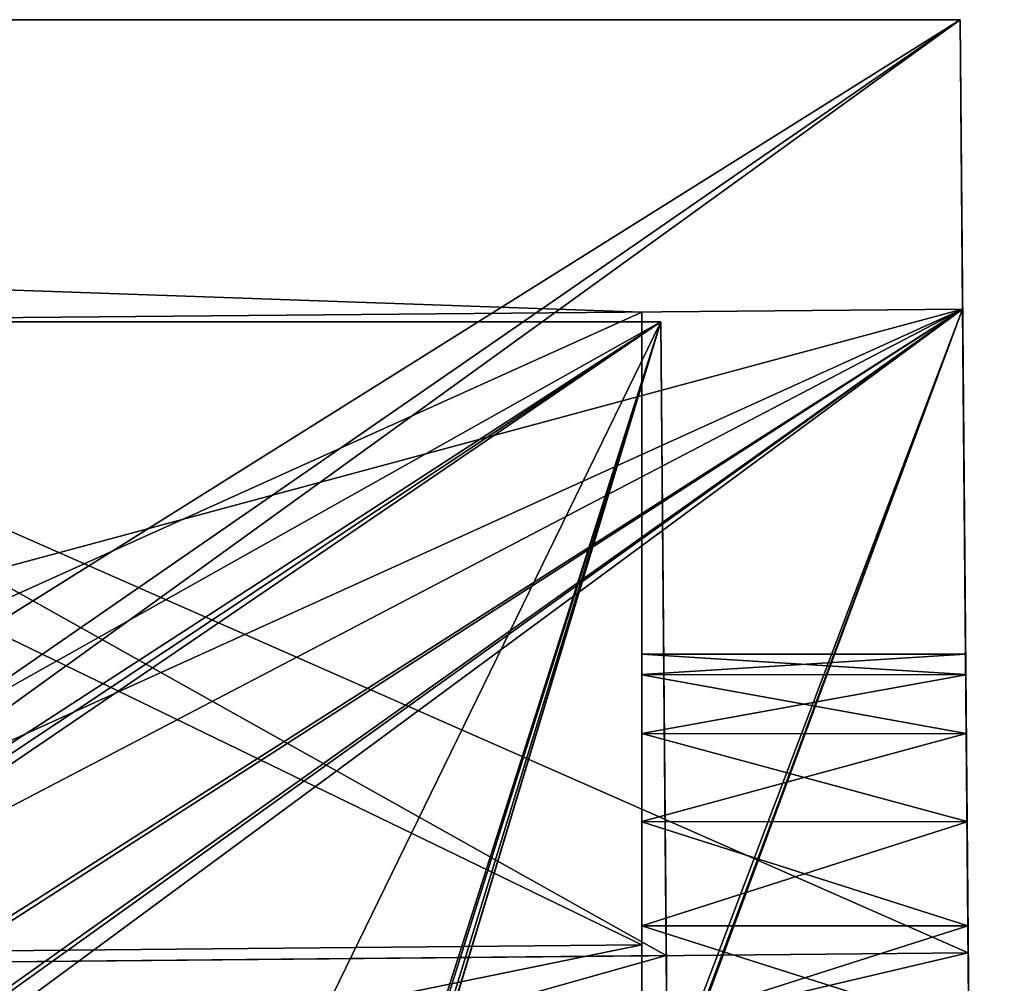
# Model space of a CAD drawing. Header units: millimetres. Extents: x -180 to 180, y -42 to 450.
# Tile 517 of 517: x 172 to 180, y 442 to 450. Entities that reach past the tile are written whole.
import ezdxf

# ---------------------------------------------------------------- set-up
doc = ezdxf.new("R2010")
doc.units = ezdxf.units.MM
doc.header["$LTSCALE"] = 65.185185
for name, color, linetype in [('2050', 7, 'CONTINUOUS'), ('2054', 7, 'CONTINUOUS'), ('2055', 7, 'CONTINUOUS'), ('2056', 7, 'CONTINUOUS'), ('2077', 7, 'CONTINUOUS'), ('2083', 7, 'CONTINUOUS'), ('2086', 7, 'CONTINUOUS'), ('2087', 7, 'CONTINUOUS'), ('2088', 7, 'CONTINUOUS'), ('2094', 7, 'CONTINUOUS'), ('2095', 7, 'CONTINUOUS'), ('2099', 7, 'CONTINUOUS'), ('2100', 7, 'CONTINUOUS'), ('2101', 7, 'CONTINUOUS'), ('2133', 7, 'CONTINUOUS'), ('2134', 7, 'CONTINUOUS'), ('2136', 7, 'CONTINUOUS'), ('2137', 7, 'CONTINUOUS'), ('2138', 7, 'CONTINUOUS'), ('2139', 7, 'CONTINUOUS'), ('2143', 7, 'CONTINUOUS'), ('2144', 7, 'CONTINUOUS'), ('2145', 7, 'CONTINUOUS'), ('2146', 7, 'CONTINUOUS'), ('2156', 7, 'CONTINUOUS'), ('2159', 7, 'CONTINUOUS'), ('2160', 7, 'CONTINUOUS'), ('2161', 7, 'CONTINUOUS'), ('2163', 7, 'CONTINUOUS'), ('2170', 7, 'CONTINUOUS'), ('2172', 7, 'CONTINUOUS'), ('2173', 7, 'CONTINUOUS'), ('2174', 7, 'CONTINUOUS'), ('2175', 7, 'CONTINUOUS'), ('2176', 7, 'CONTINUOUS'), ('2177', 7, 'CONTINUOUS'), ('2178', 7, 'CONTINUOUS'), ('2179', 7, 'CONTINUOUS'), ('2180', 7, 'CONTINUOUS'), ('2181', 7, 'CONTINUOUS'), ('2182', 7, 'CONTINUOUS'), ('2183', 7, 'CONTINUOUS'), ('2184', 7, 'CONTINUOUS'), ('2185', 7, 'CONTINUOUS'), ('2186', 7, 'CONTINUOUS'), ('2187', 7, 'CONTINUOUS'), ('2188', 7, 'CONTINUOUS'), ('2189', 7, 'CONTINUOUS'), ('2190', 7, 'CONTINUOUS'), ('2191', 7, 'CONTINUOUS'), ('2192', 7, 'CONTINUOUS'), ('2193', 7, 'CONTINUOUS'), ('2194', 7, 'CONTINUOUS'), ('2195', 7, 'CONTINUOUS'), ('2197', 7, 'CONTINUOUS'), ('2205', 7, 'CONTINUOUS'), ('2208', 7, 'CONTINUOUS'), ('2209', 7, 'CONTINUOUS'), ('2210', 7, 'CONTINUOUS')]:
    doc.layers.add(name, color=color, linetype=linetype)

msp = doc.modelspace()

# ---------------------------------------------------------------- linework, layer by layer
at = {"layer": '2050', "linetype": 'CONTINUOUS'}
for points in [[(165.419, 450, -4.419), (165.1011, 440.8957, -4.1011), (179.9476, 414, -3.1619), (165.419, 450, -4.419)], [(179.6335, 450, -4.419), (165.419, 450, -4.419), (179.9476, 414, -3.1619), (179.6335, 450, -4.419)]]:
    msp.add_3dface(points, dxfattribs=at)
at = {"layer": '2054', "linetype": 'CONTINUOUS'}
for points in [[(164.1869, 438.842, -283.9706), (164.8435, 439.7797, -283.9379), (179.6335, 450, -283.581), (164.1869, 438.842, -283.9706)], [(164.1869, 438.842, -283.9706), (179.6335, 450, -283.581), (179.9476, 414, -284.8381), (164.1869, 438.842, -283.9706)], [(164.8435, 439.7797, -283.9379), (165.1011, 440.8957, -283.8989), (179.6335, 450, -283.581), (164.8435, 439.7797, -283.9379)], [(165.1011, 440.8957, -283.8989), (165.419, 450, -283.581), (179.6335, 450, -283.581), (165.1011, 440.8957, -283.8989)]]:
    msp.add_3dface(points, dxfattribs=at)
at = {"layer": '2055', "linetype": 'CONTINUOUS'}
for points in [[(179.6335, 450, -4.419), (179.9476, 414, -3.1619), (179.9295, 416.084, -5.1976), (179.6335, 450, -4.419)], [(179.6335, 450, -283.581), (179.6335, 450, -4.419), (179.6544, 447.6032, -281.7013), (179.6335, 450, -283.581)], [(179.6544, 447.6032, -137.4382), (179.6335, 450, -4.419), (179.6544, 447.6032, -61.5131), (179.6544, 447.6032, -137.4382)], [(179.6335, 450, -4.419), (179.6544, 447.6032, -137.4382), (179.6544, 447.6032, -150.5618), (179.6335, 450, -4.419)], [(179.6544, 447.6032, -61.5131), (179.6335, 450, -4.419), (179.6793, 444.75, -43.9943), (179.6544, 447.6032, -61.5131)], [(179.6544, 447.6032, -18.6099), (179.6335, 450, -4.419), (179.6544, 447.6032, -6.2987), (179.6544, 447.6032, -18.6099)], [(179.6335, 450, -4.419), (179.6544, 447.6032, -18.6099), (179.685, 444.0902, -42.4082), (179.6335, 450, -4.419)], [(179.6544, 447.6032, -6.2987), (179.6335, 450, -4.419), (179.9295, 416.084, -5.1976), (179.6544, 447.6032, -6.2987)], [(179.6793, 444.75, -43.9943), (179.6335, 450, -4.419), (179.6808, 444.5774, -43.1359), (179.6793, 444.75, -43.9943)], [(179.6808, 444.5774, -43.1359), (179.6335, 450, -4.419), (179.685, 444.0902, -42.4082), (179.6808, 444.5774, -43.1359)], [(179.6335, 450, -4.419), (179.6544, 447.6032, -269.3901), (179.6544, 447.6032, -281.7013), (179.6335, 450, -4.419)], [(179.6544, 447.6032, -269.3901), (179.6335, 450, -4.419), (179.6544, 447.6032, -226.4869), (179.6544, 447.6032, -269.3901)], [(179.6544, 447.6032, -226.4869), (179.6335, 450, -4.419), (179.6544, 447.6032, -150.5618), (179.6544, 447.6032, -226.4869)], [(179.9476, 414, -284.8381), (179.6335, 450, -283.581), (179.9295, 416.084, -282.8024), (179.9476, 414, -284.8381)], [(179.9295, 416.084, -282.8024), (179.6335, 450, -283.581), (179.6544, 447.6032, -281.7013), (179.9295, 416.084, -282.8024)], [(179.9914, 408.9812, -268.92), (179.9813, 410.1463, -270.4637), (179.6544, 447.6032, -269.3901), (179.9914, 408.9812, -268.92)], [(179.6544, 447.6032, -269.3901), (179.9813, 410.1463, -270.4637), (179.8384, 426.5218, -270.1093), (179.6544, 447.6032, -269.3901)], [(179.6914, 443.3607, -246.0788), (179.9914, 408.9812, -268.92), (179.6544, 447.6032, -269.3901), (179.6914, 443.3607, -246.0788)], [(180, 408, -265.2112), (179.7128, 440.9085, -242.4095), (179.6544, 447.6032, -226.4869), (180, 408, -265.2112)], [(179.9838, 409.8555, -212.7509), (180, 408, -265.2112), (179.6544, 447.6032, -226.4869), (179.9838, 409.8555, -212.7509)], [(179.9978, 408.2494, -20.8708), (180, 408, -22.7888), (179.6544, 447.6032, -18.6099), (179.9978, 408.2494, -20.8708)], [(179.6544, 447.6032, -18.6099), (180, 408, -22.7888), (179.6989, 442.5, -41.75), (179.6544, 447.6032, -18.6099)], [(179.9914, 408.9812, -19.08), (179.9978, 408.2494, -20.8708), (179.6544, 447.6032, -18.6099), (179.9914, 408.9812, -19.08)], [(179.8384, 426.5218, -17.8907), (179.9914, 408.9812, -19.08), (179.6544, 447.6032, -18.6099), (179.8384, 426.5218, -17.8907)], [(179.7418, 437.5814, -139.9739), (179.7499, 436.6533, -141.512), (179.6544, 447.6032, -137.4382), (179.7418, 437.5814, -139.9739)], [(179.6544, 447.6032, -137.4382), (179.7499, 436.6533, -141.512), (179.6989, 442.5, -141.75), (179.6544, 447.6032, -137.4382)], [(179.7303, 438.9018, -138.7565), (179.7418, 437.5814, -139.9739), (179.6544, 447.6032, -137.4382), (179.7303, 438.9018, -138.7565)], [(179.7163, 440.5101, -137.9561), (179.7303, 438.9018, -138.7565), (179.6544, 447.6032, -137.4382), (179.7163, 440.5101, -137.9561)], [(179.7009, 442.2778, -137.6366), (179.7163, 440.5101, -137.9561), (179.6544, 447.6032, -137.4382), (179.7009, 442.2778, -137.6366)], [(179.6808, 444.5807, -144.8561), (179.6544, 447.6032, -137.4382), (179.6793, 444.75, -143.9943), (179.6808, 444.5807, -144.8561)], [(179.6544, 447.6032, -137.4382), (179.6808, 444.5807, -144.8561), (179.6544, 447.6032, -150.5618), (179.6544, 447.6032, -137.4382)], [(179.6793, 444.75, -143.9943), (179.6544, 447.6032, -137.4382), (179.6808, 444.5774, -143.1359), (179.6793, 444.75, -143.9943)], [(179.6808, 444.5774, -143.1359), (179.6544, 447.6032, -137.4382), (179.685, 444.0902, -142.4082), (179.6808, 444.5774, -143.1359)], [(179.685, 444.0902, -142.4082), (179.6544, 447.6032, -137.4382), (179.6914, 443.3633, -141.9222), (179.685, 444.0902, -142.4082)], [(179.6914, 443.3633, -141.9222), (179.6544, 447.6032, -137.4382), (179.6989, 442.5, -141.75), (179.6914, 443.3633, -141.9222)], [(179.9838, 409.8555, -75.2491), (179.6544, 447.6032, -61.5131), (179.6989, 442.5, -46.25), (179.9838, 409.8555, -75.2491)], [(179.6989, 442.5, -46.25), (179.6544, 447.6032, -61.5131), (179.6914, 443.3607, -46.0788), (179.6989, 442.5, -46.25)], [(179.6914, 443.3607, -46.0788), (179.6544, 447.6032, -61.5131), (179.685, 444.0915, -45.5905), (179.6914, 443.3607, -46.0788)], [(179.685, 444.0915, -45.5905), (179.6544, 447.6032, -61.5131), (179.6808, 444.5807, -44.8561), (179.685, 444.0915, -45.5905)], [(179.6808, 444.5807, -44.8561), (179.6544, 447.6032, -61.5131), (179.6793, 444.75, -43.9943), (179.6808, 444.5807, -44.8561)], [(179.685, 444.0902, -42.4082), (179.6544, 447.6032, -18.6099), (179.6914, 443.3633, -41.9222), (179.685, 444.0902, -42.4082)], [(179.6914, 443.3633, -41.9222), (179.6544, 447.6032, -18.6099), (179.6989, 442.5, -41.75), (179.6914, 443.3633, -41.9222)], [(179.685, 444.0915, -245.5905), (179.6914, 443.3607, -246.0788), (179.6544, 447.6032, -269.3901), (179.685, 444.0915, -245.5905)], [(179.6808, 444.5807, -244.8561), (179.685, 444.0915, -245.5905), (179.6544, 447.6032, -269.3901), (179.6808, 444.5807, -244.8561)], [(179.6793, 444.75, -243.9943), (179.6808, 444.5807, -244.8561), (179.6544, 447.6032, -269.3901), (179.6793, 444.75, -243.9943)], [(179.6808, 444.5774, -243.1359), (179.6793, 444.75, -243.9943), (179.6544, 447.6032, -226.4869), (179.6808, 444.5774, -243.1359)], [(179.6793, 444.75, -243.9943), (179.6544, 447.6032, -269.3901), (179.6544, 447.6032, -226.4869), (179.6793, 444.75, -243.9943)], [(179.685, 444.0902, -242.4082), (179.6808, 444.5774, -243.1359), (179.6544, 447.6032, -226.4869), (179.685, 444.0902, -242.4082)], [(179.6914, 443.3633, -241.9222), (179.685, 444.0902, -242.4082), (179.6544, 447.6032, -226.4869), (179.6914, 443.3633, -241.9222)], [(179.6989, 442.5, -241.75), (179.6914, 443.3633, -241.9222), (179.6544, 447.6032, -226.4869), (179.6989, 442.5, -241.75)], [(179.7064, 441.6393, -241.9212), (179.6989, 442.5, -241.75), (179.6544, 447.6032, -226.4869), (179.7064, 441.6393, -241.9212)], [(179.7128, 440.9085, -242.4095), (179.7064, 441.6393, -241.9212), (179.6544, 447.6032, -226.4869), (179.7128, 440.9085, -242.4095)], [(179.6544, 447.6032, -150.5618), (179.6808, 444.5807, -144.8561), (179.7009, 442.2778, -150.3634), (179.6544, 447.6032, -150.5618)], [(179.6808, 444.5807, -144.8561), (179.685, 444.0915, -145.5905), (179.7009, 442.2778, -150.3634), (179.6808, 444.5807, -144.8561)], [(179.685, 444.0915, -145.5905), (179.6914, 443.3607, -146.0788), (179.7303, 438.9018, -149.2435), (179.685, 444.0915, -145.5905)], [(179.7009, 442.2778, -150.3634), (179.685, 444.0915, -145.5905), (179.7163, 440.5101, -150.0439), (179.7009, 442.2778, -150.3634)], [(179.7163, 440.5101, -150.0439), (179.685, 444.0915, -145.5905), (179.7303, 438.9018, -149.2435), (179.7163, 440.5101, -150.0439)], [(179.9978, 408.2494, -267.1292), (179.9914, 408.9812, -268.92), (179.6914, 443.3607, -246.0788), (179.9978, 408.2494, -267.1292)], [(180, 408, -265.2112), (179.9978, 408.2494, -267.1292), (179.6914, 443.3607, -246.0788), (180, 408, -265.2112)], [(179.6989, 442.5, -246.25), (180, 408, -265.2112), (179.6914, 443.3607, -246.0788), (179.6989, 442.5, -246.25)], [(179.6914, 443.3607, -146.0788), (179.6989, 442.5, -146.25), (179.7418, 437.5814, -148.0261), (179.6914, 443.3607, -146.0788)], [(179.7303, 438.9018, -149.2435), (179.6914, 443.3607, -146.0788), (179.7418, 437.5814, -148.0261), (179.7303, 438.9018, -149.2435)], [(180, 408, -265.2112), (179.6989, 442.5, -246.25), (179.7065, 441.6367, -246.0778), (180, 408, -265.2112)], [(179.6989, 442.5, -41.75), (180, 408, -22.7888), (179.7064, 441.6393, -41.9212), (179.6989, 442.5, -41.75)], [(179.6989, 442.5, -141.75), (179.7499, 436.6533, -141.512), (179.7064, 441.6393, -141.9212), (179.6989, 442.5, -141.75)], [(179.9838, 409.8555, -75.2491), (179.6989, 442.5, -46.25), (179.7065, 441.6367, -46.0778), (179.9838, 409.8555, -75.2491)], [(179.6989, 442.5, -146.25), (179.7065, 441.6367, -146.0778), (179.7499, 436.6533, -146.488), (179.6989, 442.5, -146.25)], [(179.7418, 437.5814, -148.0261), (179.6989, 442.5, -146.25), (179.7499, 436.6533, -146.488), (179.7418, 437.5814, -148.0261)]]:
    msp.add_3dface(points, dxfattribs=at)
at = {"layer": '2056', "linetype": 'CONTINUOUS'}
for points in [[(165.419, 450, -283.581), (165.419, 450, -4.419), (179.6335, 450, -283.581), (165.419, 450, -283.581)], [(165.419, 450, -4.419), (179.6335, 450, -4.419), (179.6335, 450, -283.581), (165.419, 450, -4.419)]]:
    msp.add_3dface(points, dxfattribs=at)
at = {"layer": '2077', "linetype": 'CONTINUOUS'}
for points in [[(177.2513, 436.4929, -40.3605), (177.494, 408.6908, -19.6448), (177.1553, 447.5, -21), (177.2513, 436.4929, -40.3605)], [(177.2454, 437.1725, -39.4206), (177.2513, 436.4929, -40.3605), (177.1553, 447.5, -21), (177.2454, 437.1725, -39.4206)], [(177.2382, 437.9973, -38.605), (177.2454, 437.1725, -39.4206), (177.1553, 447.5, -21), (177.2382, 437.9973, -38.605)], [(177.2299, 438.9449, -37.936), (177.2382, 437.9973, -38.605), (177.1553, 447.5, -21), (177.2299, 438.9449, -37.936)], [(177.2208, 439.9894, -37.4317), (177.2299, 438.9449, -37.936), (177.1553, 447.5, -21), (177.2208, 439.9894, -37.4317)], [(177.2111, 441.1027, -37.1058), (177.2208, 439.9894, -37.4317), (177.1553, 447.5, -21), (177.2111, 441.1027, -37.1058)], [(177.2011, 442.2544, -36.9672), (177.2111, 441.1027, -37.1058), (177.1553, 447.5, -21), (177.2011, 442.2544, -36.9672)], [(177.1553, 447.5, -36.7718), (177.2011, 442.2544, -36.9672), (177.1553, 447.5, -21), (177.1553, 447.5, -36.7718)]]:
    msp.add_3dface(points, dxfattribs=at)
at = {"layer": '2083', "linetype": 'CONTINUOUS'}
for points in [[(177.494, 408.6908, -19.6448), (167.6173, 441.3153, -20.784), (167.8333, 447.5, -21), (177.494, 408.6908, -19.6448)], [(177.1553, 447.5, -21), (177.494, 408.6908, -19.6448), (167.8333, 447.5, -21), (177.1553, 447.5, -21)]]:
    msp.add_3dface(points, dxfattribs=at)
at = {"layer": '2086', "linetype": 'CONTINUOUS'}
for points in [[(177.1553, 447.5, -36.7718), (177.1553, 447.5, -21), (167.8333, 447.5, -34.2724), (177.1553, 447.5, -36.7718)], [(177.1553, 447.5, -21), (167.8333, 447.5, -21), (167.8333, 447.5, -34.2724), (177.1553, 447.5, -21)]]:
    msp.add_3dface(points, dxfattribs=at)
at = {"layer": '2087', "linetype": 'CONTINUOUS'}
for points in [[(177.2011, 442.2544, -36.9672), (167.8333, 447.5, -34.2724), (167.647, 442.1651, -34.4089), (177.2011, 442.2544, -36.9672)], [(177.2011, 442.2544, -36.9672), (177.1553, 447.5, -36.7718), (167.8333, 447.5, -34.2724), (177.2011, 442.2544, -36.9672)]]:
    msp.add_3dface(points, dxfattribs=at)
at = {"layer": '2088', "linetype": 'CONTINUOUS'}
for points in [[(177.2111, 441.1027, -37.1058), (177.2011, 442.2544, -36.9672), (167.5553, 439.5392, -34.8451), (177.2111, 441.1027, -37.1058)], [(177.2011, 442.2544, -36.9672), (167.647, 442.1651, -34.4089), (167.5553, 439.5392, -34.8451), (177.2011, 442.2544, -36.9672)]]:
    msp.add_3dface(points, dxfattribs=at)
at = {"layer": '2094', "linetype": 'CONTINUOUS'}
for points in [[(177.1553, 447.5, -267), (177.494, 408.6908, -268.3552), (177.1553, 447.5, -251.2282), (177.1553, 447.5, -267)], [(177.1553, 447.5, -251.2282), (177.494, 408.6908, -268.3552), (177.2011, 442.2544, -251.0328), (177.1553, 447.5, -251.2282)], [(177.2011, 442.2544, -251.0328), (177.494, 408.6908, -268.3552), (177.2111, 441.1027, -250.8942), (177.2011, 442.2544, -251.0328)]]:
    msp.add_3dface(points, dxfattribs=at)
at = {"layer": '2095', "linetype": 'CONTINUOUS'}
for points in [[(177.494, 408.6908, -268.3552), (177.1553, 447.5, -267), (165.9429, 411.956, -268.2412), (177.494, 408.6908, -268.3552)], [(165.9429, 411.956, -268.2412), (177.1553, 447.5, -267), (166.1316, 412.9244, -268.2074), (165.9429, 411.956, -268.2412)], [(166.1316, 412.9244, -268.2074), (177.1553, 447.5, -267), (166.9398, 426.5611, -267.7312), (166.1316, 412.9244, -268.2074)], [(166.9398, 426.5611, -267.7312), (177.1553, 447.5, -267), (167.5969, 440.9977, -267.2271), (166.9398, 426.5611, -267.7312)], [(167.5969, 440.9977, -267.2271), (177.1553, 447.5, -267), (167.6095, 441.1564, -267.2215), (167.5969, 440.9977, -267.2271)], [(177.1553, 447.5, -267), (167.6173, 441.3153, -267.216), (167.6095, 441.1564, -267.2215), (177.1553, 447.5, -267)], [(167.8333, 447.5, -267), (167.6173, 441.3153, -267.216), (177.1553, 447.5, -267), (167.8333, 447.5, -267)]]:
    msp.add_3dface(points, dxfattribs=at)
at = {"layer": '2099', "linetype": 'CONTINUOUS'}
for points in [[(167.8333, 447.5, -253.7276), (167.8333, 447.5, -267), (177.1553, 447.5, -251.2282), (167.8333, 447.5, -253.7276)], [(167.8333, 447.5, -267), (177.1553, 447.5, -267), (177.1553, 447.5, -251.2282), (167.8333, 447.5, -267)]]:
    msp.add_3dface(points, dxfattribs=at)
at = {"layer": '2100', "linetype": 'CONTINUOUS'}
for points in [[(167.647, 442.1651, -253.5911), (167.8333, 447.5, -253.7276), (177.1553, 447.5, -251.2282), (167.647, 442.1651, -253.5911)], [(167.647, 442.1651, -253.5911), (177.1553, 447.5, -251.2282), (177.2011, 442.2544, -251.0328), (167.647, 442.1651, -253.5911)]]:
    msp.add_3dface(points, dxfattribs=at)
at = {"layer": '2101', "linetype": 'CONTINUOUS'}
for points in [[(167.647, 442.1651, -253.5911), (177.2011, 442.2544, -251.0328), (177.2111, 441.1027, -250.8942), (167.647, 442.1651, -253.5911)], [(167.5553, 439.5393, -253.155), (167.647, 442.1651, -253.5911), (177.2111, 441.1027, -250.8942), (167.5553, 439.5393, -253.155)]]:
    msp.add_3dface(points, dxfattribs=at)
at = {"layer": '2133', "linetype": 'CONTINUOUS'}
for points in [[(177.5, 408, -214.6232), (166.6393, 413.3081, -216.5551), (167.8333, 447.5, -229), (177.5, 408, -214.6232)], [(177.5, 408, -214.6232), (167.8333, 447.5, -229), (177.1553, 447.5, -229), (177.5, 408, -214.6232)]]:
    msp.add_3dface(points, dxfattribs=at)
at = {"layer": '2134', "linetype": 'CONTINUOUS'}
for points in [[(177.5, 408, -242.75), (177.5, 408, -214.6232), (177.1553, 447.5, -229), (177.5, 408, -242.75)], [(177.5, 408, -242.75), (177.1553, 447.5, -229), (177.2454, 437.1725, -239.4206), (177.5, 408, -242.75)], [(177.2454, 437.1725, -239.4206), (177.1553, 447.5, -229), (177.2382, 437.9973, -238.605), (177.2454, 437.1725, -239.4206)], [(177.2382, 437.9973, -238.605), (177.1553, 447.5, -229), (177.2299, 438.9449, -237.936), (177.2382, 437.9973, -238.605)], [(177.2299, 438.9449, -237.936), (177.1553, 447.5, -229), (177.2208, 439.9894, -237.4317), (177.2299, 438.9449, -237.936)], [(177.2208, 439.9894, -237.4317), (177.1553, 447.5, -229), (177.2111, 441.1027, -237.1058), (177.2208, 439.9894, -237.4317)], [(177.2111, 441.1027, -237.1058), (177.1553, 447.5, -229), (177.2011, 442.2544, -236.9672), (177.2111, 441.1027, -237.1058)], [(177.2011, 442.2544, -236.9672), (177.1553, 447.5, -229), (177.1553, 447.5, -236.7718), (177.2011, 442.2544, -236.9672)]]:
    msp.add_3dface(points, dxfattribs=at)
at = {"layer": '2136', "linetype": 'CONTINUOUS'}
for points in [[(167.647, 442.1651, -234.4089), (167.5553, 439.5392, -234.8451), (177.2011, 442.2544, -236.9672), (167.647, 442.1651, -234.4089)], [(167.5553, 439.5392, -234.8451), (177.2111, 441.1027, -237.1058), (177.2011, 442.2544, -236.9672), (167.5553, 439.5392, -234.8451)]]:
    msp.add_3dface(points, dxfattribs=at)
at = {"layer": '2137', "linetype": 'CONTINUOUS'}
for points in [[(167.8333, 447.5, -234.2724), (167.647, 442.1651, -234.4089), (177.2011, 442.2544, -236.9672), (167.8333, 447.5, -234.2724)], [(167.8333, 447.5, -234.2724), (177.2011, 442.2544, -236.9672), (177.1553, 447.5, -236.7718), (167.8333, 447.5, -234.2724)]]:
    msp.add_3dface(points, dxfattribs=at)
at = {"layer": '2138', "linetype": 'CONTINUOUS'}
for points in [[(167.8333, 447.5, -229), (167.8333, 447.5, -234.2724), (177.1553, 447.5, -236.7718), (167.8333, 447.5, -229)], [(177.1553, 447.5, -229), (167.8333, 447.5, -229), (177.1553, 447.5, -236.7718), (177.1553, 447.5, -229)]]:
    msp.add_3dface(points, dxfattribs=at)
at = {"layer": '2139', "linetype": 'CONTINUOUS'}
for points in [[(166.3121, 411.6224, -72.0584), (177.5, 408, -73.3768), (177.1553, 447.5, -59), (166.3121, 411.6224, -72.0584)], [(166.533, 412.4033, -71.7742), (166.3121, 411.6224, -72.0584), (177.1553, 447.5, -59), (166.533, 412.4033, -71.7742)], [(166.6393, 413.3081, -71.4449), (166.533, 412.4033, -71.7742), (177.1553, 447.5, -59), (166.6393, 413.3081, -71.4449)], [(167.8333, 447.5, -59), (166.6393, 413.3081, -71.4449), (177.1553, 447.5, -59), (167.8333, 447.5, -59)]]:
    msp.add_3dface(points, dxfattribs=at)
at = {"layer": '2143', "linetype": 'CONTINUOUS'}
for points in [[(177.1553, 447.5, -59), (177.5, 408, -73.3768), (177.1553, 447.5, -51.2282), (177.1553, 447.5, -59)], [(177.1553, 447.5, -51.2282), (177.5, 408, -73.3768), (177.2011, 442.2544, -51.0328), (177.1553, 447.5, -51.2282)], [(177.2011, 442.2544, -51.0328), (177.5, 408, -73.3768), (177.2111, 441.1027, -50.8942), (177.2011, 442.2544, -51.0328)]]:
    msp.add_3dface(points, dxfattribs=at)
at = {"layer": '2144', "linetype": 'CONTINUOUS'}
for points in [[(167.8333, 447.5, -59), (177.1553, 447.5, -59), (167.8333, 447.5, -53.7276), (167.8333, 447.5, -59)], [(167.8333, 447.5, -53.7276), (177.1553, 447.5, -59), (177.1553, 447.5, -51.2282), (167.8333, 447.5, -53.7276)]]:
    msp.add_3dface(points, dxfattribs=at)
at = {"layer": '2145', "linetype": 'CONTINUOUS'}
for points in [[(167.647, 442.1651, -53.5911), (167.8333, 447.5, -53.7276), (177.1553, 447.5, -51.2282), (167.647, 442.1651, -53.5911)], [(167.647, 442.1651, -53.5911), (177.1553, 447.5, -51.2282), (177.2011, 442.2544, -51.0328), (167.647, 442.1651, -53.5911)]]:
    msp.add_3dface(points, dxfattribs=at)
at = {"layer": '2146', "linetype": 'CONTINUOUS'}
for points in [[(167.647, 442.1651, -53.5911), (177.2011, 442.2544, -51.0328), (177.2111, 441.1027, -50.8942), (167.647, 442.1651, -53.5911)], [(167.5553, 439.5393, -53.155), (167.647, 442.1651, -53.5911), (177.2111, 441.1027, -50.8942), (167.5553, 439.5393, -53.155)]]:
    msp.add_3dface(points, dxfattribs=at)
at = {"layer": '2156', "linetype": 'CONTINUOUS'}
for points in [[(179.7163, 440.5101, -137.9561), (179.7009, 442.2778, -137.6366), (167.5512, 439.4224, -134.8825), (179.7163, 440.5101, -137.9561)], [(167.5512, 439.4224, -134.8825), (179.7009, 442.2778, -137.6366), (167.647, 442.1651, -134.409), (167.5512, 439.4224, -134.8825)]]:
    msp.add_3dface(points, dxfattribs=at)
at = {"layer": '2159', "linetype": 'CONTINUOUS'}
for points in [[(179.6544, 447.6032, -61.5131), (179.9838, 409.8555, -75.2491), (167.8333, 447.5, -61.6604), (179.6544, 447.6032, -61.5131)], [(179.9838, 409.8555, -75.2491), (166.6393, 413.3081, -74.1164), (167.8333, 447.5, -61.6604), (179.9838, 409.8555, -75.2491)]]:
    msp.add_3dface(points, dxfattribs=at)
at = {"layer": '2160', "linetype": 'CONTINUOUS'}
for points in [[(179.6544, 447.6032, -137.4382), (179.6544, 447.6032, -61.5131), (167.8333, 447.5, -134.2724), (179.6544, 447.6032, -137.4382)], [(179.6544, 447.6032, -61.5131), (167.8333, 447.5, -61.6604), (167.8333, 447.5, -134.2724), (179.6544, 447.6032, -61.5131)]]:
    msp.add_3dface(points, dxfattribs=at)
at = {"layer": '2161', "linetype": 'CONTINUOUS'}
for points in [[(179.7009, 442.2778, -137.6366), (179.6544, 447.6032, -137.4382), (167.8333, 447.5, -134.2724), (179.7009, 442.2778, -137.6366)], [(167.647, 442.1651, -134.409), (179.7009, 442.2778, -137.6366), (167.8333, 447.5, -134.2724), (167.647, 442.1651, -134.409)]]:
    msp.add_3dface(points, dxfattribs=at)
at = {"layer": '2163', "linetype": 'CONTINUOUS'}
for points in [[(179.8384, 426.5218, -17.8907), (179.6544, 447.6032, -18.6099), (166.6199, 438.3439, -18.1787), (179.8384, 426.5218, -17.8907)], [(166.6199, 438.3439, -18.1787), (179.6544, 447.6032, -18.6099), (167.3347, 439.757, -18.2333), (166.6199, 438.3439, -18.1787)], [(179.6544, 447.6032, -18.6099), (167.6173, 441.3153, -18.2892), (167.3347, 439.757, -18.2333), (179.6544, 447.6032, -18.6099)], [(167.6173, 441.3153, -18.2892), (179.6544, 447.6032, -18.6099), (167.7246, 444.3894, -18.3955), (167.6173, 441.3153, -18.2892)], [(167.7246, 444.3894, -18.3955), (179.6544, 447.6032, -18.6099), (167.8333, 447.5, -18.5032), (167.7246, 444.3894, -18.3955)]]:
    msp.add_3dface(points, dxfattribs=at)
at = {"layer": '2170', "linetype": 'CONTINUOUS'}
for points in [[(179.6544, 447.6032, -6.2987), (179.9295, 416.084, -5.1976), (165.2963, 437.0168, -5.9541), (179.6544, 447.6032, -6.2987)], [(179.6544, 447.6032, -6.2987), (165.2963, 437.0168, -5.9541), (166.5043, 438.1854, -5.9928), (179.6544, 447.6032, -6.2987)], [(179.6544, 447.6032, -6.2987), (166.5043, 438.1854, -5.9928), (167.3025, 439.6634, -6.043), (179.6544, 447.6032, -6.2987)], [(167.6173, 441.3153, -6.1002), (179.6544, 447.6032, -6.2987), (167.3025, 439.6634, -6.043), (167.6173, 441.3153, -6.1002)], [(179.6544, 447.6032, -6.2987), (167.6173, 441.3153, -6.1002), (167.8333, 447.5, -6.3158), (179.6544, 447.6032, -6.2987)]]:
    msp.add_3dface(points, dxfattribs=at)
at = {"layer": '2172', "linetype": 'CONTINUOUS'}
for points in [[(179.6544, 447.6032, -18.6099), (179.6544, 447.6032, -6.2987), (167.8333, 447.5, -18.5032), (179.6544, 447.6032, -18.6099)], [(167.8333, 447.5, -18.5032), (179.6544, 447.6032, -6.2987), (167.8333, 447.5, -6.3158), (167.8333, 447.5, -18.5032)]]:
    msp.add_3dface(points, dxfattribs=at)
at = {"layer": '2173', "linetype": 'CONTINUOUS'}
for points in [[(179.6808, 444.5807, -244.8561), (179.6793, 444.75, -243.9943), (177, 444.75, -244.0057), (179.6808, 444.5807, -244.8561)], [(177, 444.5774, -244.8641), (179.6808, 444.5807, -244.8561), (177, 444.75, -244.0057), (177, 444.5774, -244.8641)], [(179.6793, 444.75, -243.9943), (179.6808, 444.5774, -243.1359), (177, 444.5807, -243.1439), (179.6793, 444.75, -243.9943)], [(177, 444.75, -244.0057), (179.6793, 444.75, -243.9943), (177, 444.5807, -243.1439), (177, 444.75, -244.0057)], [(179.685, 444.0915, -245.5905), (179.6808, 444.5807, -244.8561), (177, 444.5774, -244.8641), (179.685, 444.0915, -245.5905)], [(177, 444.5807, -243.1439), (179.6808, 444.5774, -243.1359), (177, 444.0915, -242.4096), (177, 444.5807, -243.1439)], [(177, 444.0902, -245.5918), (179.685, 444.0915, -245.5905), (177, 444.5774, -244.8641), (177, 444.0902, -245.5918)], [(179.6808, 444.5774, -243.1359), (179.685, 444.0902, -242.4082), (177, 444.0915, -242.4096), (179.6808, 444.5774, -243.1359)], [(179.6914, 443.3607, -246.0788), (179.685, 444.0915, -245.5905), (177, 443.3633, -246.0777), (179.6914, 443.3607, -246.0788)], [(177, 443.3633, -246.0777), (179.685, 444.0915, -245.5905), (177, 444.0902, -245.5918), (177, 443.3633, -246.0777)], [(179.685, 444.0902, -242.4082), (179.6914, 443.3633, -241.9222), (177, 444.0915, -242.4096), (179.685, 444.0902, -242.4082)], [(177, 444.0915, -242.4096), (179.6914, 443.3633, -241.9222), (177, 443.3607, -241.9212), (177, 444.0915, -242.4096)], [(177, 442.5, -246.25), (179.6914, 443.3607, -246.0788), (177, 443.3633, -246.0777), (177, 442.5, -246.25)], [(179.6914, 443.3633, -241.9222), (179.6989, 442.5, -241.75), (177, 443.3607, -241.9212), (179.6914, 443.3633, -241.9222)], [(179.6989, 442.5, -246.25), (179.6914, 443.3607, -246.0788), (177, 442.5, -246.25), (179.6989, 442.5, -246.25)], [(177, 443.3607, -241.9212), (179.6989, 442.5, -241.75), (177, 442.5, -241.75), (177, 443.3607, -241.9212)]]:
    msp.add_3dface(points, dxfattribs=at)
at = {"layer": '2174', "linetype": 'CONTINUOUS'}
for points in [[(179.7065, 441.6367, -246.0778), (179.6989, 442.5, -246.25), (177, 441.6393, -246.0788), (179.7065, 441.6367, -246.0778)], [(179.6989, 442.5, -246.25), (177, 442.5, -246.25), (177, 441.6393, -246.0788), (179.6989, 442.5, -246.25)], [(179.6989, 442.5, -241.75), (179.7064, 441.6393, -241.9212), (177, 442.5, -241.75), (179.6989, 442.5, -241.75)], [(177, 442.5, -241.75), (179.7064, 441.6393, -241.9212), (177, 441.6367, -241.9223), (177, 442.5, -241.75)]]:
    msp.add_3dface(points, dxfattribs=at)
at = {"layer": '2175', "linetype": 'CONTINUOUS'}
for points in [[(177, 444.5774, -244.8641), (177, 444.75, -244.0057), (177, 447.58, -239.3171), (177, 444.5774, -244.8641)], [(177, 444.5774, -244.8641), (177, 447.58, -239.3171), (177, 447.58, -248.6829), (177, 444.5774, -244.8641)], [(177, 442.3429, -248.5), (177, 444.5774, -244.8641), (177, 447.58, -248.6829), (177, 442.3429, -248.5)], [(177, 444.75, -244.0057), (177, 444.5807, -243.1439), (177, 447.58, -239.3171), (177, 444.75, -244.0057)], [(177, 444.5807, -243.1439), (177, 444.0915, -242.4096), (177, 447.58, -239.3171), (177, 444.5807, -243.1439)], [(177, 444.0915, -242.4096), (177, 443.3607, -241.9212), (177, 447.58, -239.3171), (177, 444.0915, -242.4096)], [(177, 443.3607, -241.9212), (177, 442.5, -241.75), (177, 447.58, -239.3171), (177, 443.3607, -241.9212)], [(177, 447.58, -239.3171), (177, 442.5, -241.75), (177, 442.3429, -239.5), (177, 447.58, -239.3171)], [(177, 444.0902, -245.5918), (177, 444.5774, -244.8641), (177, 442.3429, -248.5), (177, 444.0902, -245.5918)], [(177, 443.3633, -246.0777), (177, 444.0902, -245.5918), (177, 442.3429, -248.5), (177, 443.3633, -246.0777)], [(177, 442.5, -246.25), (177, 443.3633, -246.0777), (177, 442.3429, -248.5), (177, 442.5, -246.25)], [(177, 441.6393, -246.0788), (177, 442.5, -246.25), (177, 442.3429, -248.5), (177, 441.6393, -246.0788)], [(177, 442.5, -241.75), (177, 441.6367, -241.9223), (177, 442.3429, -239.5), (177, 442.5, -241.75)], [(177, 442.3429, -239.5), (177, 441.6367, -241.9223), (177, 441.5809, -239.5921), (177, 442.3429, -239.5)], [(177, 441.5794, -248.4076), (177, 441.6393, -246.0788), (177, 442.3429, -248.5), (177, 441.5794, -248.4076)]]:
    msp.add_3dface(points, dxfattribs=at)
at = {"layer": '2176', "linetype": 'CONTINUOUS'}
for points in [[(165.3487, 447.9869, -236.1791), (165.3487, 447.9869, -251.8209), (177, 447.58, -239.3171), (165.3487, 447.9869, -236.1791)], [(177, 447.58, -239.3171), (165.3487, 447.9869, -251.8209), (177, 447.58, -248.6829), (177, 447.58, -239.3171)]]:
    msp.add_3dface(points, dxfattribs=at)
at = {"layer": '2177', "linetype": 'CONTINUOUS'}
for points in [[(165.3487, 447.9869, -251.8209), (165.1478, 442.232, -251.6735), (177, 442.3429, -248.5), (165.3487, 447.9869, -251.8209)], [(165.3487, 447.9869, -251.8209), (177, 442.3429, -248.5), (177, 447.58, -248.6829), (165.3487, 447.9869, -251.8209)]]:
    msp.add_3dface(points, dxfattribs=at)
at = {"layer": '2178', "linetype": 'CONTINUOUS'}
for points in [[(165.1478, 442.232, -251.6735), (165.0665, 439.905, -251.2498), (177, 442.3429, -248.5), (165.1478, 442.232, -251.6735)], [(165.0665, 439.905, -251.2498), (177, 441.5794, -248.4076), (177, 442.3429, -248.5), (165.0665, 439.905, -251.2498)], [(165.1478, 442.232, -236.3265), (177, 442.3429, -239.5), (177, 441.5809, -239.5921), (165.1478, 442.232, -236.3265)], [(165.0666, 439.9082, -236.749), (165.1478, 442.232, -236.3265), (177, 441.5809, -239.5921), (165.0666, 439.9082, -236.749)]]:
    msp.add_3dface(points, dxfattribs=at)
at = {"layer": '2179', "linetype": 'CONTINUOUS'}
for points in [[(165.1478, 442.232, -236.3265), (165.3487, 447.9869, -236.1791), (177, 447.58, -239.3171), (165.1478, 442.232, -236.3265)], [(165.1478, 442.232, -236.3265), (177, 447.58, -239.3171), (177, 442.3429, -239.5), (165.1478, 442.232, -236.3265)]]:
    msp.add_3dface(points, dxfattribs=at)
at = {"layer": '2180', "linetype": 'CONTINUOUS'}
for points in [[(179.6808, 444.5807, -44.8561), (179.6793, 444.75, -43.9943), (177, 444.75, -44.0057), (179.6808, 444.5807, -44.8561)], [(177, 444.5774, -44.8641), (179.6808, 444.5807, -44.8561), (177, 444.75, -44.0057), (177, 444.5774, -44.8641)], [(179.6793, 444.75, -43.9943), (179.6808, 444.5774, -43.1359), (177, 444.5807, -43.1439), (179.6793, 444.75, -43.9943)], [(177, 444.75, -44.0057), (179.6793, 444.75, -43.9943), (177, 444.5807, -43.1439), (177, 444.75, -44.0057)], [(179.685, 444.0915, -45.5905), (179.6808, 444.5807, -44.8561), (177, 444.5774, -44.8641), (179.685, 444.0915, -45.5905)], [(177, 444.5807, -43.1439), (179.6808, 444.5774, -43.1359), (177, 444.0915, -42.4096), (177, 444.5807, -43.1439)], [(177, 444.0902, -45.5918), (179.685, 444.0915, -45.5905), (177, 444.5774, -44.8641), (177, 444.0902, -45.5918)], [(179.6808, 444.5774, -43.1359), (179.685, 444.0902, -42.4082), (177, 444.0915, -42.4096), (179.6808, 444.5774, -43.1359)], [(179.6914, 443.3607, -46.0788), (179.685, 444.0915, -45.5905), (177, 443.3633, -46.0777), (179.6914, 443.3607, -46.0788)], [(177, 443.3633, -46.0777), (179.685, 444.0915, -45.5905), (177, 444.0902, -45.5918), (177, 443.3633, -46.0777)], [(179.685, 444.0902, -42.4082), (179.6914, 443.3633, -41.9222), (177, 444.0915, -42.4096), (179.685, 444.0902, -42.4082)], [(177, 444.0915, -42.4096), (179.6914, 443.3633, -41.9222), (177, 443.3607, -41.9212), (177, 444.0915, -42.4096)], [(177, 442.5, -46.25), (179.6914, 443.3607, -46.0788), (177, 443.3633, -46.0777), (177, 442.5, -46.25)], [(179.6914, 443.3633, -41.9222), (179.6989, 442.5, -41.75), (177, 443.3607, -41.9212), (179.6914, 443.3633, -41.9222)], [(179.6989, 442.5, -46.25), (179.6914, 443.3607, -46.0788), (177, 442.5, -46.25), (179.6989, 442.5, -46.25)], [(177, 443.3607, -41.9212), (179.6989, 442.5, -41.75), (177, 442.5, -41.75), (177, 443.3607, -41.9212)]]:
    msp.add_3dface(points, dxfattribs=at)
at = {"layer": '2181', "linetype": 'CONTINUOUS'}
for points in [[(179.7065, 441.6367, -46.0778), (179.6989, 442.5, -46.25), (177, 441.6393, -46.0788), (179.7065, 441.6367, -46.0778)], [(179.6989, 442.5, -46.25), (177, 442.5, -46.25), (177, 441.6393, -46.0788), (179.6989, 442.5, -46.25)], [(179.6989, 442.5, -41.75), (179.7064, 441.6393, -41.9212), (177, 442.5, -41.75), (179.6989, 442.5, -41.75)], [(177, 442.5, -41.75), (179.7064, 441.6393, -41.9212), (177, 441.6367, -41.9223), (177, 442.5, -41.75)]]:
    msp.add_3dface(points, dxfattribs=at)
at = {"layer": '2182', "linetype": 'CONTINUOUS'}
for points in [[(177, 444.5774, -44.8641), (177, 444.75, -44.0057), (177, 447.58, -39.3171), (177, 444.5774, -44.8641)], [(177, 444.5774, -44.8641), (177, 447.58, -39.3171), (177, 447.58, -48.6829), (177, 444.5774, -44.8641)], [(177, 442.3429, -48.5), (177, 444.5774, -44.8641), (177, 447.58, -48.6829), (177, 442.3429, -48.5)], [(177, 444.75, -44.0057), (177, 444.5807, -43.1439), (177, 447.58, -39.3171), (177, 444.75, -44.0057)], [(177, 444.5807, -43.1439), (177, 444.0915, -42.4096), (177, 447.58, -39.3171), (177, 444.5807, -43.1439)], [(177, 444.0915, -42.4096), (177, 443.3607, -41.9212), (177, 447.58, -39.3171), (177, 444.0915, -42.4096)], [(177, 443.3607, -41.9212), (177, 442.5, -41.75), (177, 447.58, -39.3171), (177, 443.3607, -41.9212)], [(177, 447.58, -39.3171), (177, 442.5, -41.75), (177, 442.3429, -39.5), (177, 447.58, -39.3171)], [(177, 444.0902, -45.5918), (177, 444.5774, -44.8641), (177, 442.3429, -48.5), (177, 444.0902, -45.5918)], [(177, 443.3633, -46.0777), (177, 444.0902, -45.5918), (177, 442.3429, -48.5), (177, 443.3633, -46.0777)], [(177, 442.5, -46.25), (177, 443.3633, -46.0777), (177, 442.3429, -48.5), (177, 442.5, -46.25)], [(177, 441.6393, -46.0788), (177, 442.5, -46.25), (177, 442.3429, -48.5), (177, 441.6393, -46.0788)], [(177, 442.5, -41.75), (177, 441.6367, -41.9223), (177, 442.3429, -39.5), (177, 442.5, -41.75)], [(177, 442.3429, -39.5), (177, 441.6367, -41.9223), (177, 441.5809, -39.5921), (177, 442.3429, -39.5)], [(177, 441.5794, -48.4076), (177, 441.6393, -46.0788), (177, 442.3429, -48.5), (177, 441.5794, -48.4076)]]:
    msp.add_3dface(points, dxfattribs=at)
at = {"layer": '2183', "linetype": 'CONTINUOUS'}
for points in [[(165.3487, 447.9869, -36.1791), (165.3487, 447.9869, -51.8209), (177, 447.58, -39.3171), (165.3487, 447.9869, -36.1791)], [(177, 447.58, -39.3171), (165.3487, 447.9869, -51.8209), (177, 447.58, -48.6829), (177, 447.58, -39.3171)]]:
    msp.add_3dface(points, dxfattribs=at)
at = {"layer": '2184', "linetype": 'CONTINUOUS'}
for points in [[(165.3487, 447.9869, -51.8209), (165.1478, 442.232, -51.6735), (177, 442.3429, -48.5), (165.3487, 447.9869, -51.8209)], [(165.3487, 447.9869, -51.8209), (177, 442.3429, -48.5), (177, 447.58, -48.6829), (165.3487, 447.9869, -51.8209)]]:
    msp.add_3dface(points, dxfattribs=at)
at = {"layer": '2185', "linetype": 'CONTINUOUS'}
for points in [[(165.1478, 442.232, -51.6735), (165.0665, 439.905, -51.2498), (177, 442.3429, -48.5), (165.1478, 442.232, -51.6735)], [(165.0665, 439.905, -51.2498), (177, 441.5794, -48.4076), (177, 442.3429, -48.5), (165.0665, 439.905, -51.2498)], [(165.1478, 442.232, -36.3265), (177, 442.3429, -39.5), (177, 441.5809, -39.5921), (165.1478, 442.232, -36.3265)], [(165.0666, 439.9082, -36.749), (165.1478, 442.232, -36.3265), (177, 441.5809, -39.5921), (165.0666, 439.9082, -36.749)]]:
    msp.add_3dface(points, dxfattribs=at)
at = {"layer": '2186', "linetype": 'CONTINUOUS'}
for points in [[(165.1478, 442.232, -36.3265), (165.3487, 447.9869, -36.1791), (177, 447.58, -39.3171), (165.1478, 442.232, -36.3265)], [(165.1478, 442.232, -36.3265), (177, 447.58, -39.3171), (177, 442.3429, -39.5), (165.1478, 442.232, -36.3265)]]:
    msp.add_3dface(points, dxfattribs=at)
at = {"layer": '2187', "linetype": 'CONTINUOUS'}
for points in [[(179.6808, 444.5807, -144.8561), (179.6793, 444.75, -143.9943), (177, 444.75, -144.0057), (179.6808, 444.5807, -144.8561)], [(177, 444.5774, -144.8641), (179.6808, 444.5807, -144.8561), (177, 444.75, -144.0057), (177, 444.5774, -144.8641)], [(179.6793, 444.75, -143.9943), (179.6808, 444.5774, -143.1359), (177, 444.5807, -143.1439), (179.6793, 444.75, -143.9943)], [(177, 444.75, -144.0057), (179.6793, 444.75, -143.9943), (177, 444.5807, -143.1439), (177, 444.75, -144.0057)], [(179.685, 444.0915, -145.5905), (179.6808, 444.5807, -144.8561), (177, 444.5774, -144.8641), (179.685, 444.0915, -145.5905)], [(177, 444.5807, -143.1439), (179.6808, 444.5774, -143.1359), (177, 444.0915, -142.4096), (177, 444.5807, -143.1439)], [(177, 444.0902, -145.5918), (179.685, 444.0915, -145.5905), (177, 444.5774, -144.8641), (177, 444.0902, -145.5918)], [(179.6808, 444.5774, -143.1359), (179.685, 444.0902, -142.4082), (177, 444.0915, -142.4096), (179.6808, 444.5774, -143.1359)], [(179.6914, 443.3607, -146.0788), (179.685, 444.0915, -145.5905), (177, 443.3633, -146.0777), (179.6914, 443.3607, -146.0788)], [(177, 443.3633, -146.0777), (179.685, 444.0915, -145.5905), (177, 444.0902, -145.5918), (177, 443.3633, -146.0777)], [(179.685, 444.0902, -142.4082), (179.6914, 443.3633, -141.9222), (177, 444.0915, -142.4096), (179.685, 444.0902, -142.4082)], [(177, 444.0915, -142.4096), (179.6914, 443.3633, -141.9222), (177, 443.3607, -141.9212), (177, 444.0915, -142.4096)], [(177, 442.5, -146.25), (179.6914, 443.3607, -146.0788), (177, 443.3633, -146.0777), (177, 442.5, -146.25)], [(179.6914, 443.3633, -141.9222), (179.6989, 442.5, -141.75), (177, 443.3607, -141.9212), (179.6914, 443.3633, -141.9222)], [(179.6989, 442.5, -146.25), (179.6914, 443.3607, -146.0788), (177, 442.5, -146.25), (179.6989, 442.5, -146.25)], [(177, 443.3607, -141.9212), (179.6989, 442.5, -141.75), (177, 442.5, -141.75), (177, 443.3607, -141.9212)]]:
    msp.add_3dface(points, dxfattribs=at)
at = {"layer": '2188', "linetype": 'CONTINUOUS'}
for points in [[(179.7065, 441.6367, -146.0778), (179.6989, 442.5, -146.25), (177, 441.6393, -146.0788), (179.7065, 441.6367, -146.0778)], [(179.6989, 442.5, -146.25), (177, 442.5, -146.25), (177, 441.6393, -146.0788), (179.6989, 442.5, -146.25)], [(179.6989, 442.5, -141.75), (179.7064, 441.6393, -141.9212), (177, 442.5, -141.75), (179.6989, 442.5, -141.75)], [(177, 442.5, -141.75), (179.7064, 441.6393, -141.9212), (177, 441.6367, -141.9223), (177, 442.5, -141.75)]]:
    msp.add_3dface(points, dxfattribs=at)
at = {"layer": '2189', "linetype": 'CONTINUOUS'}
for points in [[(177, 444.5774, -144.8641), (177, 444.75, -144.0057), (177, 447.58, -139.3171), (177, 444.5774, -144.8641)], [(177, 444.5774, -144.8641), (177, 447.58, -139.3171), (177, 447.58, -148.6829), (177, 444.5774, -144.8641)], [(177, 442.3429, -148.5), (177, 444.5774, -144.8641), (177, 447.58, -148.6829), (177, 442.3429, -148.5)], [(177, 444.75, -144.0057), (177, 444.5807, -143.1439), (177, 447.58, -139.3171), (177, 444.75, -144.0057)], [(177, 444.5807, -143.1439), (177, 444.0915, -142.4096), (177, 447.58, -139.3171), (177, 444.5807, -143.1439)], [(177, 444.0915, -142.4096), (177, 443.3607, -141.9212), (177, 447.58, -139.3171), (177, 444.0915, -142.4096)], [(177, 443.3607, -141.9212), (177, 442.5, -141.75), (177, 447.58, -139.3171), (177, 443.3607, -141.9212)], [(177, 447.58, -139.3171), (177, 442.5, -141.75), (177, 442.3429, -139.5), (177, 447.58, -139.3171)], [(177, 444.0902, -145.5918), (177, 444.5774, -144.8641), (177, 442.3429, -148.5), (177, 444.0902, -145.5918)], [(177, 443.3633, -146.0777), (177, 444.0902, -145.5918), (177, 442.3429, -148.5), (177, 443.3633, -146.0777)], [(177, 442.5, -146.25), (177, 443.3633, -146.0777), (177, 442.3429, -148.5), (177, 442.5, -146.25)], [(177, 441.6393, -146.0788), (177, 442.5, -146.25), (177, 442.3429, -148.5), (177, 441.6393, -146.0788)], [(177, 442.5, -141.75), (177, 441.6367, -141.9223), (177, 442.3429, -139.5), (177, 442.5, -141.75)], [(177, 442.3429, -139.5), (177, 441.6367, -141.9223), (177, 441.5809, -139.5921), (177, 442.3429, -139.5)], [(177, 441.5794, -148.4076), (177, 441.6393, -146.0788), (177, 442.3429, -148.5), (177, 441.5794, -148.4076)]]:
    msp.add_3dface(points, dxfattribs=at)
at = {"layer": '2190', "linetype": 'CONTINUOUS'}
for points in [[(165.3487, 447.9869, -136.1791), (165.3487, 447.9869, -151.8209), (177, 447.58, -139.3171), (165.3487, 447.9869, -136.1791)], [(177, 447.58, -139.3171), (165.3487, 447.9869, -151.8209), (177, 447.58, -148.6829), (177, 447.58, -139.3171)]]:
    msp.add_3dface(points, dxfattribs=at)
at = {"layer": '2191', "linetype": 'CONTINUOUS'}
for points in [[(165.3487, 447.9869, -151.8209), (165.1478, 442.232, -151.6735), (177, 442.3429, -148.5), (165.3487, 447.9869, -151.8209)], [(165.3487, 447.9869, -151.8209), (177, 442.3429, -148.5), (177, 447.58, -148.6829), (165.3487, 447.9869, -151.8209)]]:
    msp.add_3dface(points, dxfattribs=at)
at = {"layer": '2192', "linetype": 'CONTINUOUS'}
for points in [[(165.1478, 442.232, -151.6735), (165.0665, 439.905, -151.2498), (177, 442.3429, -148.5), (165.1478, 442.232, -151.6735)], [(165.0665, 439.905, -151.2498), (177, 441.5794, -148.4076), (177, 442.3429, -148.5), (165.0665, 439.905, -151.2498)], [(165.1478, 442.232, -136.3265), (177, 442.3429, -139.5), (177, 441.5809, -139.5921), (165.1478, 442.232, -136.3265)], [(165.0666, 439.9082, -136.749), (165.1478, 442.232, -136.3265), (177, 441.5809, -139.5921), (165.0666, 439.9082, -136.749)]]:
    msp.add_3dface(points, dxfattribs=at)
at = {"layer": '2193', "linetype": 'CONTINUOUS'}
for points in [[(165.1478, 442.232, -136.3265), (165.3487, 447.9869, -136.1791), (177, 447.58, -139.3171), (165.1478, 442.232, -136.3265)], [(165.1478, 442.232, -136.3265), (177, 447.58, -139.3171), (177, 442.3429, -139.5), (165.1478, 442.232, -136.3265)]]:
    msp.add_3dface(points, dxfattribs=at)
at = {"layer": '2194', "linetype": 'CONTINUOUS'}
for points in [[(179.6544, 447.6032, -281.7013), (179.6544, 447.6032, -269.3901), (167.8333, 447.5, -281.6842), (179.6544, 447.6032, -281.7013)], [(167.8333, 447.5, -281.6842), (179.6544, 447.6032, -269.3901), (167.8333, 447.5, -269.4968), (167.8333, 447.5, -281.6842)]]:
    msp.add_3dface(points, dxfattribs=at)
at = {"layer": '2195', "linetype": 'CONTINUOUS'}
for points in [[(179.6544, 447.6032, -269.3901), (179.8384, 426.5218, -270.1093), (167.8333, 447.5, -269.4968), (179.6544, 447.6032, -269.3901)], [(167.8333, 447.5, -269.4968), (179.8384, 426.5218, -270.1093), (167.7246, 444.3894, -269.6045), (167.8333, 447.5, -269.4968)], [(167.7246, 444.3894, -269.6045), (179.8384, 426.5218, -270.1093), (167.6173, 441.3153, -269.7108), (167.7246, 444.3894, -269.6045)]]:
    msp.add_3dface(points, dxfattribs=at)
at = {"layer": '2197', "linetype": 'CONTINUOUS'}
for points in [[(179.9295, 416.084, -282.8024), (179.6544, 447.6032, -281.7013), (167.8333, 447.5, -281.6842), (179.9295, 416.084, -282.8024)], [(179.9295, 416.084, -282.8024), (167.8333, 447.5, -281.6842), (167.6173, 441.3153, -281.8998), (179.9295, 416.084, -282.8024)]]:
    msp.add_3dface(points, dxfattribs=at)
at = {"layer": '2205', "linetype": 'CONTINUOUS'}
for points in [[(179.7009, 442.2778, -150.3634), (179.7163, 440.5101, -150.0439), (167.647, 442.1651, -153.591), (179.7009, 442.2778, -150.3634)], [(167.647, 442.1651, -153.591), (179.7163, 440.5101, -150.0439), (167.5512, 439.4227, -153.1176), (167.647, 442.1651, -153.591)]]:
    msp.add_3dface(points, dxfattribs=at)
at = {"layer": '2208', "linetype": 'CONTINUOUS'}
for points in [[(179.6544, 447.6032, -150.5618), (179.7009, 442.2778, -150.3634), (167.647, 442.1651, -153.591), (179.6544, 447.6032, -150.5618)], [(179.6544, 447.6032, -150.5618), (167.647, 442.1651, -153.591), (167.8333, 447.5, -153.7276), (179.6544, 447.6032, -150.5618)]]:
    msp.add_3dface(points, dxfattribs=at)
at = {"layer": '2209', "linetype": 'CONTINUOUS'}
for points in [[(179.6544, 447.6032, -226.4869), (179.6544, 447.6032, -150.5618), (167.8333, 447.5, -226.3396), (179.6544, 447.6032, -226.4869)], [(179.6544, 447.6032, -150.5618), (167.8333, 447.5, -153.7276), (167.8333, 447.5, -226.3396), (179.6544, 447.6032, -150.5618)]]:
    msp.add_3dface(points, dxfattribs=at)
at = {"layer": '2210', "linetype": 'CONTINUOUS'}
for points in [[(179.9838, 409.8555, -212.7509), (179.6544, 447.6032, -226.4869), (166.2775, 411.5295, -213.2329), (179.9838, 409.8555, -212.7509)], [(166.2775, 411.5295, -213.2329), (179.6544, 447.6032, -226.4869), (166.5292, 412.3885, -213.5479), (166.2775, 411.5295, -213.2329)], [(179.6544, 447.6032, -226.4869), (166.6393, 413.3081, -213.8836), (166.5292, 412.3885, -213.5479), (179.6544, 447.6032, -226.4869)], [(179.6544, 447.6032, -226.4869), (167.8333, 447.5, -226.3396), (166.6393, 413.3081, -213.8836), (179.6544, 447.6032, -226.4869)]]:
    msp.add_3dface(points, dxfattribs=at)

doc.saveas('drawing.dxf')
